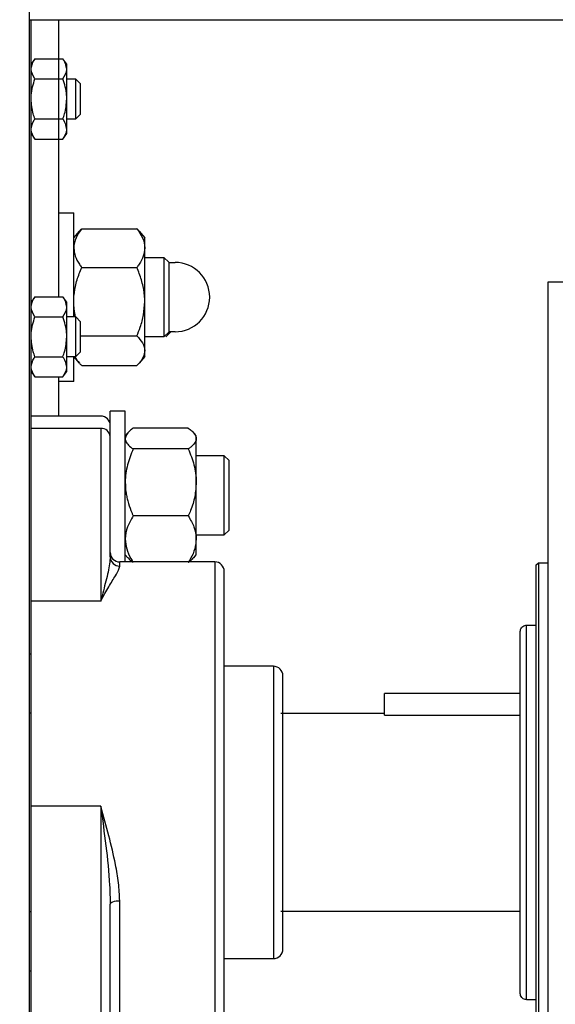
# Model space of a CAD drawing. Header units: inches. Extents: x 170 to 312, y 215 to 248.
# Tile 339 of 387: x 280.409 to 280.62, y 224.294 to 224.682. Entities that reach past the tile are written whole.
import ezdxf

# ---------------------------------------------------------------- set-up
doc = ezdxf.new("R2010")
doc.units = ezdxf.units.IN
doc.header["$LTSCALE"] = 0.25
doc.header["$MEASUREMENT"] = 0
doc.layers.add('ANNOTATIONS', color=1, linetype='Continuous')
doc.layers.add('STANDARD MOTOR RH', color=7, linetype='Continuous')
doc.styles.add('ARIAL', font='arial.ttf', dxfattribs={"height": 0.09375})
doc.dimstyles.new('STANDARD$0', dxfattribs={"dimtxt": 0.09375, "dimasz": 0.09375, "dimexe": 0.03125, "dimexo": 0.046875, "dimgap": 0.09, "dimtad": 0, "dimtih": 1, "dimtoh": 1, "dimdec": 4, "dimzin": 0, "dimdsep": 46, "dimtxsty": 'ARIAL', "dimcen": 0.09, "dimadec": 0, "dimazin": 0, "dimtfac": 1, "dimtdec": 4, "dimtofl": 0, "dimtmove": 0, "dimatfit": 1, "dimfxl": 1, "dimtolj": 1, "dimtzin": 0, "dimarcsym": 0})

# ---------------------------------------------------------------- blocks, each defined once
blk = doc.blocks.new('*D125')
at = {"layer": 'ANNOTATIONS', "color": 0, "lineweight": -2, "transparency": 16777216}
for p, q in [((280.0303130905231, 223.6042043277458), (280.0303130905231, 225.2024881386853)), ((281.1155005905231, 224.4635793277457), (281.1155005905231, 225.2024881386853)), ((280.1240630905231, 225.1712381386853), (280.2877968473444, 225.1712381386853)), ((281.0217505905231, 225.1712381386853), (280.8580168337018, 225.1712381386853))]:
    blk.add_line(p, q, dxfattribs=at)
at = {"layer": 'ANNOTATIONS', "color": 0, "transparency": 16777216}
for points in [[(280.1240630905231, 225.1868631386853), (280.1240630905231, 225.1556131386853), (280.0303130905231, 225.1712381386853)], [(281.0217505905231, 225.1868631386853), (281.0217505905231, 225.1556131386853), (281.1155005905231, 225.1712381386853)]]:
    blk.add_solid(points, dxfattribs=at)
at = {"layer": 'defpoints', "color": 0, "transparency": 16777216}
for p in [(280.0303130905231, 225.1712381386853), (281.1155005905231, 224.4167043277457), (280.0303130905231, 223.5573293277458)]:
    blk.add_point(p, dxfattribs=at)
at = {"layer": 'ANNOTATIONS', "color": 0, "transparency": 16777216, "insert": (280.5729068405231, 225.1712381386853), "char_height": 0.09375, "attachment_point": 5, "style": 'ARIAL'}
blk.add_mtext('\\A1;17 3/8"', dxfattribs=at)
blk = doc.blocks.new('*D126')
at = {"layer": 'ANNOTATIONS', "color": 0, "lineweight": -2, "transparency": 16777216}
for p, q in [((280.0303130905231, 223.6042043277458), (280.0303130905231, 225.5541731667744)), ((281.2302504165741, 224.9939388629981), (281.2302504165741, 225.5541731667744)), ((280.1240630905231, 225.5229231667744), (280.4491856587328, 225.5229231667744)), ((281.1365004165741, 225.5229231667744), (280.8113778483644, 225.5229231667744))]:
    blk.add_line(p, q, dxfattribs=at)
at = {"layer": 'ANNOTATIONS', "color": 0, "transparency": 16777216}
for points in [[(280.1240630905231, 225.5385481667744), (280.1240630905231, 225.5072981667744), (280.0303130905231, 225.5229231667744)], [(281.1365004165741, 225.5385481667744), (281.1365004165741, 225.5072981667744), (281.2302504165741, 225.5229231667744)]]:
    blk.add_solid(points, dxfattribs=at)
at = {"layer": 'defpoints', "color": 0, "transparency": 16777216}
for p in [(280.0303130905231, 225.5229231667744), (281.2302504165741, 224.9470638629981), (280.0303130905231, 223.5573293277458)]:
    blk.add_point(p, dxfattribs=at)
at = {"layer": 'ANNOTATIONS', "color": 0, "transparency": 16777216, "insert": (280.6302817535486, 225.5229231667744), "char_height": 0.09375, "attachment_point": 5, "style": 'ARIAL'}
blk.add_mtext('\\A1;20"', dxfattribs=at)

msp = doc.modelspace()

# ---------------------------------------------------------------- linework, layer by layer
at = {"layer": 'STANDARD MOTOR RH'}
for p, q in [((280.4127505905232, 224.7760793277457), (280.4127505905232, 224.0246043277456)), ((280.4127505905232, 224.6823293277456), (280.6372778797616, 224.6823293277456)), ((280.4135005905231, 224.0573293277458), (280.4135005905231, 224.6823293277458)), ((280.4244380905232, 224.5731162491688), (280.4244380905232, 224.6823293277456)), ((280.4150630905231, 224.6668662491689), (280.4135005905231, 224.6647512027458)), ((280.4150630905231, 224.6668662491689), (280.4260630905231, 224.6668662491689)), ((280.4276255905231, 224.6647512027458), (280.4260630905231, 224.6668662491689)), ((280.4276255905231, 224.6374074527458), (280.4276255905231, 224.6647512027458)), ((280.4150630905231, 224.6589727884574), (280.4260630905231, 224.6589727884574)), ((280.4311724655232, 224.6588918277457), (280.4276255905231, 224.6588918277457)), ((280.4330318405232, 224.6570324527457), (280.4311724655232, 224.6588918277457)), ((280.4311724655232, 224.6432668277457), (280.4311724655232, 224.6588918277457)), ((280.4330318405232, 224.6451262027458), (280.4330318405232, 224.6570324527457)), ((280.4150630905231, 224.6431858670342), (280.4260630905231, 224.6431858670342)), ((280.4276255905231, 224.6432668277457), (280.4311724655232, 224.6432668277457)), ((280.4311724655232, 224.6432668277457), (280.4330318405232, 224.6451262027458)), ((280.4135005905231, 224.6374074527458), (280.4150630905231, 224.6352924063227)), ((280.4150630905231, 224.6352924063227), (280.4260630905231, 224.6352924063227)), ((280.4260630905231, 224.6352924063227), (280.4276255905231, 224.6374074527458)), ((280.4244380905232, 224.6061418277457), (280.4303755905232, 224.6061418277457)), ((280.4303755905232, 224.5651418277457), (280.4303755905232, 224.6061418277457)), ((280.4335005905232, 224.5999379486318), (280.4552505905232, 224.5999379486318)), ((280.4303755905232, 224.5963918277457), (280.4325772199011, 224.5989462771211)), ((280.4561747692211, 224.598945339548), (280.4583755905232, 224.5963918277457)), ((280.4583755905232, 224.5495168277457), (280.4583755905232, 224.5963918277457)), ((280.4583755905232, 224.5885793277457), (280.4659537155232, 224.5885793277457)), ((280.4659537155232, 224.5885793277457), (280.4678130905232, 224.5867199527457)), ((280.4659537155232, 224.5885793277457), (280.4659537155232, 224.5573293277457)), ((280.4335005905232, 224.5846490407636), (280.4552505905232, 224.5846490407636)), ((280.4678130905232, 224.5867199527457), (280.4678130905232, 224.5591887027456)), ((280.4678130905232, 224.5866262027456), (280.4703287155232, 224.5866262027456)), ((280.6175928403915, 224.0671718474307), (280.6175928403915, 224.5789828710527)), ((280.6175928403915, 224.5789828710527), (280.665679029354, 224.5789828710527)), ((280.4150630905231, 224.5731162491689), (280.4135005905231, 224.5710012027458)), ((280.4150630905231, 224.5731162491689), (280.4260630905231, 224.5731162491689)), ((280.4276255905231, 224.5710012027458), (280.4260630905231, 224.5731162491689)), ((280.4276255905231, 224.5436574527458), (280.4276255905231, 224.5710012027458)), ((280.4150630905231, 224.5652227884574), (280.4260630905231, 224.5652227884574)), ((280.4311724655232, 224.5651418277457), (280.4276255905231, 224.5651418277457)), ((280.4330318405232, 224.5632824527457), (280.4311724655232, 224.5651418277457)), ((280.4311724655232, 224.5495168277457), (280.4311724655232, 224.5651418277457)), ((280.4330318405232, 224.5513762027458), (280.4330318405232, 224.5632824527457)), ((280.4330318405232, 224.5576654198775), (280.4552505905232, 224.5576654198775)), ((280.4659537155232, 224.5573293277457), (280.4583755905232, 224.5573293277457)), ((280.4678130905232, 224.5591887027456), (280.4659537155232, 224.5573293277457)), ((280.4667037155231, 224.5573293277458), (280.4685630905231, 224.5591887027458)), ((280.4703287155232, 224.5592824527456), (280.4678130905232, 224.5592824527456)), ((280.4150630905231, 224.5494358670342), (280.4260630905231, 224.5494358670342)), ((280.4276255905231, 224.5495168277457), (280.4311724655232, 224.5495168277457)), ((280.4325772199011, 224.5469623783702), (280.4303755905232, 224.5495168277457)), ((280.4303755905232, 224.5397668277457), (280.4303755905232, 224.5495168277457)), ((280.4311724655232, 224.5495168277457), (280.4330318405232, 224.5513762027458)), ((280.4583755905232, 224.5495168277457), (280.4561739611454, 224.5469623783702)), ((280.4335005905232, 224.5459707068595), (280.4552505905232, 224.5459707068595)), ((280.4135005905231, 224.5436574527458), (280.4150630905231, 224.5415424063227)), ((280.4150630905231, 224.5415424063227), (280.4260630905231, 224.5415424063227)), ((280.4244380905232, 224.5260793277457), (280.4244380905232, 224.5415424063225)), ((280.4260630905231, 224.5415424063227), (280.4276255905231, 224.5436574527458)), ((280.4303755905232, 224.5397668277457), (280.4244380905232, 224.5397668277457)), ((280.4410005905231, 224.5260793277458), (280.4135005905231, 224.5260793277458)), ((280.4506880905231, 224.5280168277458), (280.4447505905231, 224.5280168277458)), ((280.4447505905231, 224.4706324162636), (280.4447505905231, 224.5280168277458)), ((280.4506880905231, 224.4685793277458), (280.4506880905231, 224.5280168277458)), ((280.4410005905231, 224.5211869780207), (280.4135005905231, 224.5211869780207)), ((280.4410005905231, 224.5211869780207), (280.4410005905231, 224.4531195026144)), ((280.4516691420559, 224.5194050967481), (280.4506880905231, 224.5182668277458)), ((280.4755630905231, 224.5212517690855), (280.4538130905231, 224.5212517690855)), ((280.4786880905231, 224.5182668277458), (280.4777070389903, 224.5194050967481)), ((280.4786880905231, 224.4713918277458), (280.4786880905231, 224.5182668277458)), ((280.4755630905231, 224.5131107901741), (280.4538130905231, 224.5131107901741)), ((280.4897662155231, 224.5104543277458), (280.4786880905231, 224.5104543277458)), ((280.4916255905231, 224.5085949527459), (280.4897662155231, 224.5104543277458)), ((280.4897662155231, 224.4792043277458), (280.4897662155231, 224.5104543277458)), ((280.4916255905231, 224.4810637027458), (280.4916255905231, 224.5085949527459)), ((280.4755630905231, 224.4866883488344), (280.4538130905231, 224.4866883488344)), ((280.4897662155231, 224.4792043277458), (280.4916255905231, 224.4810637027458)), ((280.4786880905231, 224.4792043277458), (280.4897662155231, 224.4792043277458)), ((280.4860005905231, 224.4685793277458), (280.4485005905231, 224.4685793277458)), ((280.4485005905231, 224.4669444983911), (280.4485005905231, 224.4685793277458)), ((280.4506880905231, 224.4713918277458), (280.4516691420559, 224.4702535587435)), ((280.4777070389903, 224.4702535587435), (280.4786880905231, 224.4713918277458)), ((280.4860005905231, 224.4685793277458), (280.4860005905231, 224.2710793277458)), ((280.612671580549, 224.4672702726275), (280.6136558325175, 224.4682545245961)), ((280.6136558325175, 224.468254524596), (280.6175928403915, 224.468254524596)), ((280.6136558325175, 224.468254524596), (280.6136558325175, 224.2714041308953)), ((280.4897505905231, 224.2748293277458), (280.4897505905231, 224.4648293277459)), ((280.612671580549, 224.4672702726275), (280.612671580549, 224.2723883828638)), ((280.4410005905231, 224.4531195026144), (280.4135005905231, 224.4531195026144)), ((280.6089806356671, 224.4436482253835), (280.612671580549, 224.4436482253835)), ((280.6089806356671, 224.2960106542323), (280.6089806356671, 224.4436482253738)), ((280.4127505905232, 224.4323293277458), (280.4135005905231, 224.4323293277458)), ((280.5091255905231, 224.4274465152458), (280.4897505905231, 224.4274465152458)), ((280.5091255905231, 224.4274465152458), (280.5091255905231, 224.3122121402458)), ((280.5128755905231, 224.3159621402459), (280.5128755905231, 224.4236965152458)), ((280.6065200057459, 224.4167043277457), (280.5530005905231, 224.4167043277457)), ((280.5530005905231, 224.4081026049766), (280.5530005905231, 224.4167043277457)), ((280.4135005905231, 224.4088918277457), (280.4127505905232, 224.4088918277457)), ((280.5121255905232, 224.4088918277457), (280.5530005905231, 224.4088918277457)), ((280.5530005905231, 224.4081026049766), (280.6065200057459, 224.4081026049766)), ((280.4410005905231, 224.3722659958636), (280.4135005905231, 224.3722659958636)), ((280.4410005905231, 224.3722659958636), (280.4410005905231, 224.2135793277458)), ((280.4447505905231, 224.2116418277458), (280.4447505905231, 224.3336981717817)), ((280.4485005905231, 224.2780168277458), (280.4485005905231, 224.3350200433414)), ((280.4127505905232, 224.3307668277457), (280.4135005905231, 224.3307668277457)), ((280.6065200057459, 224.3307668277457), (280.5121255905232, 224.3307668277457)), ((280.4897505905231, 224.3122121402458), (280.5091255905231, 224.3122121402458)), ((280.4127505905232, 224.3073293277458), (280.4135005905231, 224.3073293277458)), ((280.612671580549, 224.2960104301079), (280.6089806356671, 224.2960104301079))]:
    msp.add_line(p, q, dxfattribs=at)
at = {"layer": 'STANDARD MOTOR RH', "flags": 128}
msp.add_lwpolyline([(280.4447505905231, 224.3336981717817), (280.4448226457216, 224.33395605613), (280.4450360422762, 224.3342040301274), (280.445382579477, 224.3344325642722), (280.4458489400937, 224.3346328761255), (280.4464172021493, 224.334797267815), (280.4470655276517, 224.3349194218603), (280.4477690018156, 224.33499464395), (280.4485005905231, 224.3350200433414)], dxfattribs=at)
at = {"layer": 'STANDARD MOTOR RH'}
for centre, radius, start, end in [((280.4703287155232, 224.5729543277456), 0.013671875, 270, 90), ((280.4410005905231, 224.5223293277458), 0.003750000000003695, 0, 90), ((280.4412711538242, 224.5177032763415), 0.003494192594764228, 5.267444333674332, 94.44098828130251), ((280.4485005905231, 224.4723293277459), 0.003749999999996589, 180, 270), ((280.4484698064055, 224.4706637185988), 0.003719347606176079, 180.4822116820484, 270.4742283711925), ((280.4860005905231, 224.4648293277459), 0.003750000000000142, 0, 90), ((280.5091255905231, 224.4236965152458), 0.003750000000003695, 0, 90), ((280.5091255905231, 224.3159621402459), 0.003750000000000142, 270, 0)]:
    msp.add_arc(centre, radius, start, end, dxfattribs=at)
for points, knots in [([(280.4135005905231, 224.6629195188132), (280.4137458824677, 224.6640944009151), (280.4140271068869, 224.6654413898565), (280.4149457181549, 224.6667048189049), (280.4150630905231, 224.6668662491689)], [0, 0, 0, 0, 0.8722284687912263, 0.9999999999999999, 0.9999999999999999, 0.9999999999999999, 0.9999999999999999]), ([(280.4276255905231, 224.6629195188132), (280.4273802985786, 224.6640944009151), (280.4270990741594, 224.6654413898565), (280.4261804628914, 224.6667048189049), (280.4260630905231, 224.6668662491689)], [0, 0, 0, 0, 0.8722284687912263, 0.9999999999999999, 0.9999999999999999, 0.9999999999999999, 0.9999999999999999]), ([(280.4150630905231, 224.6589727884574), (280.4143207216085, 224.6601845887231), (280.4135242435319, 224.6614847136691), (280.413502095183, 224.6628282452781), (280.4135005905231, 224.6629195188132)], [0, 0, 0, 0, 0.9320644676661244, 1, 1, 1, 1]), ([(280.4260630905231, 224.6589727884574), (280.4268054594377, 224.6601845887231), (280.4276019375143, 224.6614847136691), (280.4276240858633, 224.6628282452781), (280.4276255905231, 224.6629195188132)], [0, 0, 0, 0, 0.9320644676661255, 1, 1, 1, 1]), ([(280.4135005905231, 224.6510793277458), (280.4135124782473, 224.6515902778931), (280.4135751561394, 224.6542842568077), (280.4143970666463, 224.6568741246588), (280.4150630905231, 224.6589727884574)], [0, 0, 0, 0, 0.1896637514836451, 1, 1, 1, 1]), ([(280.4276255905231, 224.6510793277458), (280.427613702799, 224.6515902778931), (280.4275510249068, 224.6542842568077), (280.4267291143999, 224.6568741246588), (280.4260630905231, 224.6589727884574)], [0, 0, 0, 0, 0.1896637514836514, 1, 1, 1, 1]), ([(280.4150630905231, 224.6431858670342), (280.4148258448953, 224.6438512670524), (280.4139206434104, 224.6463900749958), (280.4136789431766, 224.6490882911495), (280.4135005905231, 224.6510793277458)], [0, 0, 0, 0, 0.2620915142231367, 0.9999999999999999, 0.9999999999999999, 0.9999999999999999, 0.9999999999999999]), ([(280.4260630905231, 224.6431858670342), (280.426300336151, 224.6438512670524), (280.4272055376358, 224.6463900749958), (280.4274472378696, 224.6490882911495), (280.4276255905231, 224.6510793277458)], [0, 0, 0, 0, 0.2620915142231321, 0.9999999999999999, 0.9999999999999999, 0.9999999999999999, 0.9999999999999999]), ([(280.4135005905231, 224.6392391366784), (280.4137458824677, 224.6404140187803), (280.4140271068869, 224.6417610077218), (280.4149457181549, 224.6430244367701), (280.4150630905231, 224.6431858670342)], [0, 0, 0, 0, 0.8722284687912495, 1, 1, 1, 1]), ([(280.4276255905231, 224.6392391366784), (280.4273802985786, 224.6404140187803), (280.4270990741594, 224.6417610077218), (280.4261804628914, 224.6430244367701), (280.4260630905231, 224.6431858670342)], [0, 0, 0, 0, 0.8722284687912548, 1, 1, 1, 1]), ([(280.4150630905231, 224.6352924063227), (280.4143207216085, 224.6365042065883), (280.4135242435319, 224.6378043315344), (280.413502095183, 224.6391478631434), (280.4135005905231, 224.6392391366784)], [0, 0, 0, 0, 0.9320644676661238, 0.9999999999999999, 0.9999999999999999, 0.9999999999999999, 0.9999999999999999]), ([(280.4260630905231, 224.6352924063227), (280.4268054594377, 224.6365042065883), (280.4276019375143, 224.6378043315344), (280.4276240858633, 224.6391478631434), (280.4276255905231, 224.6392391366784)], [0, 0, 0, 0, 0.9320644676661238, 0.9999999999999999, 0.9999999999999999, 0.9999999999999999, 0.9999999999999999]), ([(280.4335005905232, 224.5999379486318), (280.432679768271, 224.5987493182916), (280.4310082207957, 224.596328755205), (280.4303813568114, 224.593685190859), (280.4303757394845, 224.5923294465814), (280.4303755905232, 224.5922934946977)], [0, 0, 0, 0, 0.4843404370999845, 0.986325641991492, 1, 1, 1, 1]), ([(280.4325801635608, 224.598943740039), (280.4325862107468, 224.5989527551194), (280.4328162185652, 224.5992956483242), (280.4331629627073, 224.5996210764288), (280.4335005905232, 224.5999379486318)], [0, 0, 0, 0, 0.02629121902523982, 0.9999999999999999, 0.9999999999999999, 0.9999999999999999, 0.9999999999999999]), ([(280.4552505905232, 224.5999379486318), (280.4560714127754, 224.5987493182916), (280.4577429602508, 224.596328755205), (280.458369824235, 224.593685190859), (280.4583754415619, 224.5923294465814), (280.4583755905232, 224.5922934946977)], [0, 0, 0, 0, 0.4843404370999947, 0.986325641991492, 0.9999999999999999, 0.9999999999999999, 0.9999999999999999, 0.9999999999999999]), ([(280.4561728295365, 224.5989436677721), (280.4561661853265, 224.5989527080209), (280.4560378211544, 224.5991273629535), (280.455713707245, 224.5994565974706), (280.4554049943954, 224.5997774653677), (280.4552505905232, 224.5999379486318)], [0, 0, 0, 0, 0.02655994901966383, 0.5131303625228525, 1, 1, 1, 1]), ([(280.4303755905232, 224.5922934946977), (280.4304944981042, 224.5912234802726), (280.4307366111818, 224.5890447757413), (280.4321382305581, 224.5865115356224), (280.433193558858, 224.5850687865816), (280.4335005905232, 224.5846490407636)], [0, 0, 0, 0, 0.4062921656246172, 0.8272697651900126, 1, 1, 1, 1]), ([(280.4583755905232, 224.5922934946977), (280.4582566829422, 224.5912234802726), (280.4580145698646, 224.5890447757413), (280.4566129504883, 224.5865115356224), (280.4555576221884, 224.5850687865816), (280.4552505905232, 224.5846490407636)], [0, 0, 0, 0, 0.4062921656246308, 0.8272697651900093, 0.9999999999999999, 0.9999999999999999, 0.9999999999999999, 0.9999999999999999]), ([(280.4303755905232, 224.5711572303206), (280.4303789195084, 224.571466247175), (280.4304006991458, 224.5734879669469), (280.4309138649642, 224.5772609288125), (280.4321637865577, 224.5814292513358), (280.433170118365, 224.5838530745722), (280.4335005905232, 224.5846490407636)], [0, 0, 0, 0, 0.06653229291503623, 0.4352825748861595, 0.8145508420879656, 1, 1, 1, 1]), ([(280.4583755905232, 224.5711572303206), (280.4583722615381, 224.571466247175), (280.4583504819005, 224.5734879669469), (280.4578373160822, 224.5772609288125), (280.4565873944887, 224.5814292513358), (280.4555810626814, 224.5838530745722), (280.4552505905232, 224.5846490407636)], [0, 0, 0, 0, 0.06653229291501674, 0.4352825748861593, 0.8145508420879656, 1, 1, 1, 1]), ([(280.4135005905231, 224.5691695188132), (280.4137458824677, 224.5703444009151), (280.4140271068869, 224.5716913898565), (280.4149457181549, 224.5729548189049), (280.4150630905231, 224.5731162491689)], [0, 0, 0, 0, 0.8722284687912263, 0.9999999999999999, 0.9999999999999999, 0.9999999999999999, 0.9999999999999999]), ([(280.4276255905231, 224.5691695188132), (280.4273802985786, 224.5703444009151), (280.4270990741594, 224.5716913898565), (280.4261804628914, 224.5729548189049), (280.4260630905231, 224.5731162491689)], [0, 0, 0, 0, 0.8722284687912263, 0.9999999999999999, 0.9999999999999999, 0.9999999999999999, 0.9999999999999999]), ([(280.4150630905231, 224.5652227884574), (280.4143207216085, 224.5664345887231), (280.4135242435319, 224.5677347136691), (280.413502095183, 224.5690782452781), (280.4135005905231, 224.5691695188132)], [0, 0, 0, 0, 0.9320644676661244, 1, 1, 1, 1]), ([(280.4260630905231, 224.5652227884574), (280.4268054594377, 224.5664345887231), (280.4276019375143, 224.5677347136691), (280.4276240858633, 224.5690782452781), (280.4276255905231, 224.5691695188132)], [0, 0, 0, 0, 0.9320644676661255, 1, 1, 1, 1]), ([(280.4310899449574, 224.5651418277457), (280.431010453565, 224.5654265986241), (280.4304659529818, 224.5673772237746), (280.4304172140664, 224.5694160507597), (280.4303755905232, 224.5711572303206)], [0, 0, 0, 0, 0.1459895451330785, 1, 1, 1, 1]), ([(280.4552505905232, 224.5576654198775), (280.4557148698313, 224.5588077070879), (280.4568133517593, 224.5615103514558), (280.4580797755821, 224.5660140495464), (280.4582761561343, 224.5694284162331), (280.4583755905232, 224.5711572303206)], [0, 0, 0, 0, 0.2654599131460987, 0.6280764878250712, 1, 1, 1, 1]), ([(280.4135005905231, 224.5573293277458), (280.4135124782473, 224.5578402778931), (280.4135751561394, 224.5605342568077), (280.4143970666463, 224.5631241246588), (280.4150630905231, 224.5652227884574)], [0, 0, 0, 0, 0.1896637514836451, 1, 1, 1, 1]), ([(280.4276255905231, 224.5573293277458), (280.4276137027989, 224.5578402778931), (280.4275510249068, 224.5605342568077), (280.4267291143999, 224.5631241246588), (280.4260630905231, 224.5652227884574)], [0, 0, 0, 0, 0.1896637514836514, 1, 1, 1, 1]), ([(280.4150630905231, 224.5494358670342), (280.4148258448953, 224.5501012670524), (280.4139206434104, 224.5526400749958), (280.4136789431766, 224.5553382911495), (280.4135005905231, 224.5573293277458)], [0, 0, 0, 0, 0.2620915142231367, 0.9999999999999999, 0.9999999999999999, 0.9999999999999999, 0.9999999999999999]), ([(280.4260630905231, 224.5494358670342), (280.426300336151, 224.5501012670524), (280.4272055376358, 224.5526400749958), (280.4274472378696, 224.5553382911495), (280.4276255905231, 224.5573293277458)], [0, 0, 0, 0, 0.2620915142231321, 0.9999999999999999, 0.9999999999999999, 0.9999999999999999, 0.9999999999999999]), ([(280.4552505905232, 224.5576654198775), (280.4560714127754, 224.556756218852), (280.4577429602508, 224.5549046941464), (280.4583698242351, 224.5528825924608), (280.4583754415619, 224.5518455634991), (280.4583755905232, 224.5518180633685)], [0, 0, 0, 0, 0.4843404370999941, 0.986325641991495, 1, 1, 1, 1]), ([(280.4135005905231, 224.5454891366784), (280.4137458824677, 224.5466640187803), (280.4140271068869, 224.5480110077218), (280.4149457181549, 224.5492744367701), (280.4150630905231, 224.5494358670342)], [0, 0, 0, 0, 0.8722284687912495, 1, 1, 1, 1]), ([(280.4276255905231, 224.5454891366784), (280.4273802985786, 224.5466640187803), (280.4270990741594, 224.5480110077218), (280.4261804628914, 224.5492744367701), (280.4260630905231, 224.5494358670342)], [0, 0, 0, 0, 0.8722284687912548, 1, 1, 1, 1]), ([(280.4309207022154, 224.5495168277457), (280.4309311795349, 224.5494705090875), (280.4311324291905, 224.548580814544), (280.4321599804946, 224.5473968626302), (280.4331984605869, 224.5462921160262), (280.4335005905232, 224.5459707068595)], [0, 0, 0, 0, 0.03748258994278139, 0.7199702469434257, 0.9999999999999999, 0.9999999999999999, 0.9999999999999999, 0.9999999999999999]), ([(280.4583755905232, 224.5518180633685), (280.4582566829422, 224.5509995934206), (280.4580145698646, 224.5493330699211), (280.4566129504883, 224.5473953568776), (280.4555576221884, 224.5462917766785), (280.4552505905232, 224.5459707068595)], [0, 0, 0, 0, 0.4062921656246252, 0.8272697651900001, 1, 1, 1, 1]), ([(280.4150630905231, 224.5415424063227), (280.4143207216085, 224.5427542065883), (280.4135242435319, 224.5440543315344), (280.413502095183, 224.5453978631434), (280.4135005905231, 224.5454891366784)], [0, 0, 0, 0, 0.9320644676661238, 0.9999999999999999, 0.9999999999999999, 0.9999999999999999, 0.9999999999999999]), ([(280.4260630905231, 224.5415424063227), (280.4268054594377, 224.5427542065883), (280.4276019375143, 224.5440543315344), (280.4276240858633, 224.5453978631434), (280.4276255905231, 224.5454891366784)], [0, 0, 0, 0, 0.9320644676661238, 0.9999999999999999, 0.9999999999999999, 0.9999999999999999, 0.9999999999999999]), ([(280.4538130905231, 224.5212517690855), (280.4533488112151, 224.5209071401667), (280.452250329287, 224.5200917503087), (280.4509839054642, 224.5187329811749), (280.450787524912, 224.5177028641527), (280.4506880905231, 224.5171812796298)], [0, 0, 0, 0, 0.2654599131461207, 0.6280764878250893, 1, 1, 1, 1]), ([(280.4755630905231, 224.5212517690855), (280.4760273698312, 224.5209071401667), (280.4771258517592, 224.5200917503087), (280.478392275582, 224.5187329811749), (280.4785886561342, 224.5177028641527), (280.4786880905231, 224.5171812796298)], [0, 0, 0, 0, 0.2654599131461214, 0.6280764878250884, 1, 1, 1, 1]), ([(280.4506880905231, 224.5171812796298), (280.4506914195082, 224.5170880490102), (280.4507131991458, 224.5164780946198), (280.4512263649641, 224.5153397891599), (280.4524762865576, 224.5140822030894), (280.4534826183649, 224.5133509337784), (280.4538130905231, 224.5131107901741)], [0, 0, 0, 0, 0.06653229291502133, 0.4352825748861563, 0.814550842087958, 0.9999999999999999, 0.9999999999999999, 0.9999999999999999, 0.9999999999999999]), ([(280.4786880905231, 224.5171812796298), (280.478684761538, 224.5170880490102), (280.4786629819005, 224.5164780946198), (280.4781498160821, 224.5153397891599), (280.4768998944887, 224.5140822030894), (280.4758935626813, 224.5133509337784), (280.4755630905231, 224.5131107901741)], [0, 0, 0, 0, 0.06653229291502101, 0.4352825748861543, 0.8145508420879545, 1, 1, 1, 1]), ([(280.4538130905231, 224.5131107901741), (280.4529922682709, 224.5110565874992), (280.4513207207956, 224.5068733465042), (280.4506938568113, 224.5023047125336), (280.4506882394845, 224.4999617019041), (280.4506880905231, 224.4998995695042)], [0, 0, 0, 0, 0.4843404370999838, 0.9863256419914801, 1, 1, 1, 1]), ([(280.4755630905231, 224.5131107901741), (280.4763839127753, 224.5110565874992), (280.4780554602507, 224.5068733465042), (280.478682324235, 224.5023047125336), (280.4786879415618, 224.4999617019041), (280.4786880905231, 224.4998995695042)], [0, 0, 0, 0, 0.484340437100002, 0.9863256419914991, 0.9999999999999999, 0.9999999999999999, 0.9999999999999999, 0.9999999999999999]), ([(280.4506880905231, 224.4998995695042), (280.4507369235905, 224.498670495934), (280.4508104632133, 224.4968195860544), (280.4512466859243, 224.4943972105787), (280.4518329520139, 224.4919253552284), (280.4525666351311, 224.4897257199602), (280.4533426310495, 224.4877734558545), (280.4536562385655, 224.4870501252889), (280.4538130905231, 224.4866883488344)], [0, 0, 0, 0, 0.2698848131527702, 0.4064300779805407, 0.5397691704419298, 0.8273881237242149, 0.9136675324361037, 1, 1, 1, 1]), ([(280.4786880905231, 224.4998995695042), (280.4785691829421, 224.4980503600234), (280.4783270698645, 224.4942851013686), (280.4769254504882, 224.4899071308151), (280.4758701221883, 224.4874137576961), (280.4755630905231, 224.4866883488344)], [0, 0, 0, 0, 0.4062921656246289, 0.8272697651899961, 1, 1, 1, 1]), ([(280.4538130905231, 224.4866883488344), (280.4529922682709, 224.4852670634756), (280.4513207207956, 224.4823727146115), (280.4506938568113, 224.4792117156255), (280.4506882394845, 224.4775906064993), (280.4506880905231, 224.4775476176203)], [0, 0, 0, 0, 0.4843404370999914, 0.9863256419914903, 1, 1, 1, 1]), ([(280.4755630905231, 224.4866883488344), (280.4763839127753, 224.4852670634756), (280.4780554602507, 224.4823727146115), (280.478682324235, 224.4792117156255), (280.4786879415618, 224.4775906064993), (280.4786880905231, 224.4775476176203)], [0, 0, 0, 0, 0.4843404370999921, 0.9863256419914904, 1, 1, 1, 1]), ([(280.4506880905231, 224.4775476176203), (280.4508069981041, 224.4762681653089), (280.4510491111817, 224.4736630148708), (280.452450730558, 224.4706339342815), (280.4535060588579, 224.4689087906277), (280.4538130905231, 224.4684068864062)], [0, 0, 0, 0, 0.4062921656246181, 0.8272697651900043, 1, 1, 1, 1]), ([(280.4786880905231, 224.4775476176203), (280.4785691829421, 224.4762681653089), (280.4783270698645, 224.4736630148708), (280.4769254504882, 224.4706339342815), (280.4758701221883, 224.4689087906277), (280.4755630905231, 224.4684068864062)], [0, 0, 0, 0, 0.4062921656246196, 0.8272697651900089, 1, 1, 1, 1]), ([(280.4447505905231, 224.4706324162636), (280.4446923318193, 224.4697033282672), (280.44451299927, 224.4668433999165), (280.4430931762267, 224.4611758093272), (280.4417121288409, 224.455944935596), (280.441005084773, 224.4531373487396), (280.4410005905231, 224.4531195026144)], [0, 0, 0, 0, 0.1928027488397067, 0.593487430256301, 0.9974160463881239, 1, 1, 1, 1]), ([(280.4517170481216, 224.4702841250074), (280.4520582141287, 224.4698958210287), (280.452620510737, 224.4692558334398), (280.4534764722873, 224.4686465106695), (280.4538130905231, 224.4684068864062)], [0, 0, 0, 0, 0.6067367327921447, 1, 1, 1, 1]), ([(280.4776591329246, 224.4702841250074), (280.4773179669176, 224.4698958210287), (280.4767556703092, 224.4692558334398), (280.475899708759, 224.4686465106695), (280.4755630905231, 224.4684068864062)], [0, 0, 0, 0, 0.6067367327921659, 1, 1, 1, 1]), ([(280.4410005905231, 224.4531195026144), (280.4410094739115, 224.4531364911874), (280.4420803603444, 224.4551844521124), (280.4442360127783, 224.4589235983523), (280.4466437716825, 224.462790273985), (280.4481770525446, 224.46541760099), (280.4483922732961, 224.4664333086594), (280.4485005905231, 224.4669444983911)], [0, 0, 0, 0, 0.002538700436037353, 0.3060386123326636, 0.6137565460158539, 0.8056097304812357, 1, 1, 1, 1]), ([(280.6065200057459, 224.4411875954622), (280.6065401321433, 224.4414253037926), (280.6065819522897, 224.4419192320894), (280.6069263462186, 224.4426128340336), (280.6074983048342, 224.443210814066), (280.6082695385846, 224.4436109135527), (280.6088506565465, 224.4436331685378), (280.6091281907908, 224.443643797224)], [0, 0, 0, 0, 0.1779670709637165, 0.3697934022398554, 0.5671823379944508, 0.7932920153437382, 1, 1, 1, 1]), ([(280.4410005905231, 224.3722659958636), (280.4410050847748, 224.3722327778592), (280.441706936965, 224.3670452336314), (280.443087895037, 224.3566575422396), (280.4445119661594, 224.3438070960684), (280.4446922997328, 224.3361675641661), (280.4447505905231, 224.3336981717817)], [0, 0, 0, 0, 0.002583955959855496, 0.4035277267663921, 0.8071970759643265, 1, 1, 1, 1]), ([(280.4485005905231, 224.3350200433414), (280.4483951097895, 224.3373605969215), (280.448182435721, 224.3420797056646), (280.4466619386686, 224.3506462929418), (280.4442518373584, 224.3607007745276), (280.4420958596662, 224.3683662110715), (280.4410094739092, 224.3722343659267), (280.4410005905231, 224.3722659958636)], [0, 0, 0, 0, 0.1915669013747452, 0.3862441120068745, 0.6895329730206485, 0.9974613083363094, 1, 1, 1, 1]), ([(280.6091281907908, 224.2960148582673), (280.6088949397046, 224.2960201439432), (280.6084079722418, 224.2960311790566), (280.6077013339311, 224.2963235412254), (280.6070650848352, 224.2968512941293), (280.6066076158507, 224.2976009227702), (280.6065484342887, 224.2981887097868), (280.6065200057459, 224.2984710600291)], [0, 0, 0, 0, 0.1741106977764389, 0.3634977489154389, 0.560496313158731, 0.7888793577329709, 1, 1, 1, 1])]:
    msp.add_open_spline(points, degree=3, knots=knots, dxfattribs=at)
msp.add_open_spline([(280.6065200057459, 224.2984710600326), (280.6065200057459, 224.2987366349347), (280.6065200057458, 224.2992677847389), (280.6065200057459, 224.3035109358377), (280.6065200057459, 224.3101057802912), (280.6065200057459, 224.3190485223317), (280.6065200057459, 224.3299286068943), (280.6065200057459, 224.3423458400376), (280.6065200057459, 224.3558182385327), (280.6065200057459, 224.3698293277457), (280.6065200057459, 224.3838404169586), (280.6065200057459, 224.3973128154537), (280.6065200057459, 224.409730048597), (280.6065200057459, 224.4206101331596), (280.6065200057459, 224.4295528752), (280.6065200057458, 224.4361477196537), (280.6065200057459, 224.4403908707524), (280.6065200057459, 224.4409220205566), (280.6065200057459, 224.4411875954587)], degree=3, dxfattribs=at)

# ---------------------------------------------------------------- dimensions: what is measured, and where the dimension line sits
at = {"layer": 'ANNOTATIONS'}
for base, p1, text, picture, middle in [((280.0303130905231, 225.5229231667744), (281.2302504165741, 224.9470638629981), '20"', '*D126', (280.6302817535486, 225.5229231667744)), ((280.0303130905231, 225.1712381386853), (281.1155005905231, 224.4167043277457), '17 3/8"', '*D125', (280.5729068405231, 225.1712381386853))]:
    dim = msp.add_linear_dim(base=base, p1=p1, p2=(280.0303130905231, 223.5573293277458), text=text, dimstyle='STANDARD$0', dxfattribs=at)
    dim.commit()
    dim.dimension.update_dxf_attribs({"geometry": picture, "text_midpoint": middle, "dimtype": 160})

doc.saveas('drawing.dxf')
